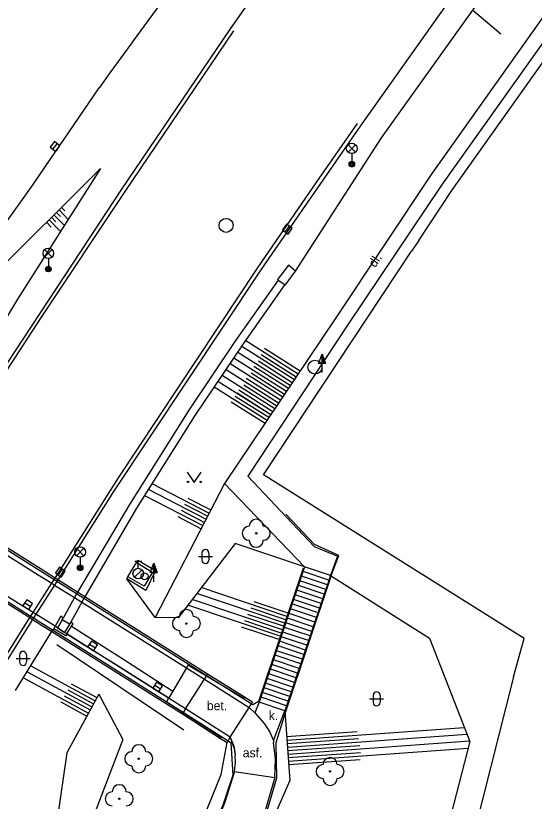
# Model space of a CAD drawing. Extents: x -599951 to -598963, y -1164095 to -1162939.
# Drawn here: x -599039.4 to -599002.4, y -1163421.1 to -1163365 of the extents above; entities that cross this region are included whole.
import ezdxf

# ---------------------------------------------------------------- set-up
doc = ezdxf.new("R2010")
doc.units = 0
for name, color, linetype in [('Level 10', 7, 'Continuous'), ('Level 11', 7, 'Continuous'), ('Level 14', 7, 'Continuous'), ('Level 15', 7, 'Continuous'), ('Level 22', 7, 'Continuous'), ('Level 24', 7, 'Continuous'), ('Level 25', 7, 'Continuous'), ('Level 27', 7, 'Continuous'), ('Level 28', 7, 'Continuous'), ('Level 33', 7, 'Continuous'), ('Level 36', 7, 'Continuous'), ('Level 40', 7, 'Continuous'), ('Level 7', 7, 'Continuous'), ('Level 8', 7, 'Continuous'), ('Level 9', 7, 'Continuous')]:
    doc.layers.add(name, color=color, linetype=linetype)

msp = doc.modelspace()

# ---------------------------------------------------------------- linework, layer by layer
at = {"layer": 'Level 10'}
for points in [[(-599005.84, -1163340.22), (-599014.08, -1163351.62), (-599024.08, -1163365.93), (-599031.83, -1163377.36), (-599043.5, -1163395.08), (-599046.08, -1163399.14)], [(-598995.4, -1163345.49), (-599014.81, -1163372.88), (-599021.33, -1163382.3), (-599021.94, -1163383.19), (-599032.4, -1163398.95), (-599036.38, -1163405.25)], [(-599036.38, -1163405.25), (-599036.62, -1163405.62)], [(-599036.62, -1163405.62), (-599037.94, -1163407.71)], [(-599038.17, -1163408.08), (-599040.82, -1163412.27)], [(-599037.94, -1163407.71), (-599038.17, -1163408.08)]]:
    msp.add_lwpolyline(points, dxfattribs=at)
at = {"layer": 'Level 11'}
for points in [[(-599042.29, -1163382.85), (-599038.78, -1163377.93), (-599038.14, -1163377.03), (-599037.99, -1163376.82), (-599036.25, -1163374.28), (-599035.98, -1163373.88), (-599033.42, -1163370.14), (-599033.38, -1163370.1), (-599032.63, -1163369.06), (-599031.08, -1163366.92), (-599030.98, -1163366.79), (-599028.55, -1163363.45), (-599026.42, -1163360.5), (-599024.91, -1163358.42), (-599024.58, -1163357.96), (-599022.23, -1163354.74), (-599019.57, -1163351.07), (-599018.33, -1163349.36), (-599017.34, -1163347.99), (-599012.88, -1163341.85), (-599011.76, -1163340.31), (-599009.65, -1163337.4)], [(-598990.65, -1163349.39), (-599009.73, -1163376.32), (-599016.55, -1163386.54), (-599024.48, -1163398.38)], [(-598989.5, -1163349.64), (-599008.95, -1163377), (-599015.7, -1163387.08), (-599022.83, -1163397.84), (-599018.08, -1163402.88), (-599016.43, -1163403.56), (-599016.92, -1163404.95)], [(-599006.76, -1163364.6), (-599006.012, -1163365.24), (-599004.77, -1163366.29)], [(-599023.85, -1163366.07), (-599031.59, -1163377.53), (-599037.56, -1163386.5), (-599043.24, -1163395.2), (-599045.84, -1163399.3)], [(-599036.57, -1163405.13), (-599032.04, -1163397.98), (-599022.14, -1163383), (-599017.89, -1163376.85), (-599014.99, -1163372.67)], [(-599020.66, -1163383.85), (-599023.74, -1163388.24), (-599027.03, -1163393.15), (-599031.25, -1163399.87), (-599034.96, -1163406.14)], [(-599020.19, -1163384.18), (-599023.1, -1163388.34), (-599026.6, -1163393.51), (-599030.75, -1163400.13), (-599034.44, -1163406.47)], [(-599024.48, -1163398.38), (-599018.78, -1163404.32)], [(-599046.07, -1163399.66), (-599037.78, -1163404.89)], [(-599036.57, -1163405.13), (-599037.57, -1163404.5), (-599045.84, -1163399.3)], [(-599016.89, -1163405.02), (-599016.33, -1163403.51), (-599018.07, -1163402.74), (-599020.11, -1163400.56)], [(-599038.13, -1163407.59), (-599039.17, -1163406.93), (-599047.4, -1163401.76)], [(-599047.63, -1163402.13), (-599039.4, -1163407.3), (-599038.36, -1163407.95)], [(-599030.76, -1163404.02), (-599030.67, -1163403.85), (-599029.4, -1163404.59), (-599030.1, -1163406.01), (-599031.46, -1163405.19), (-599031.37, -1163405.04)], [(-599031.37, -1163405.04), (-599030.76, -1163404.02)], [(-599030.76, -1163404.02), (-599029.62, -1163404.71), (-599030.22, -1163405.71), (-599031.37, -1163405.04)], [(-599018.77, -1163404.33), (-599022, -1163413.99)], [(-599017.03, -1163405.28), (-599018.88, -1163404.66)], [(-599016.92, -1163404.95), (-599018.77, -1163404.33)], [(-599037.78, -1163404.89), (-599036.81, -1163405.5)], [(-599036.81, -1163405.5), (-599036.57, -1163405.13)], [(-599036.38, -1163405.25), (-599036.57, -1163405.13)], [(-599034.96, -1163406.14), (-599036.38, -1163405.25)], [(-599016.92, -1163404.95), (-599020.18, -1163414.61)], [(-599017.26, -1163405.95), (-599019.1, -1163405.33)], [(-599017.14, -1163405.61), (-599018.99, -1163404.99)], [(-599038.13, -1163407.59), (-599036.81, -1163405.5)], [(-599036.81, -1163405.5), (-599036.62, -1163405.62)], [(-599036.62, -1163405.62), (-599035.18, -1163406.52)], [(-599017.37, -1163406.28), (-599019.21, -1163405.66)], [(-599034.96, -1163406.14), (-599035.18, -1163406.52)], [(-599034.44, -1163406.47), (-599034.96, -1163406.14)], [(-599017.59, -1163406.94), (-599019.44, -1163406.32)], [(-599017.48, -1163406.61), (-599019.32, -1163405.99)], [(-599035.18, -1163406.52), (-599036, -1163407.98)], [(-599034.65, -1163406.85), (-599035.44, -1163408.27)], [(-599035.18, -1163406.52), (-599034.65, -1163406.85)], [(-599034.44, -1163406.47), (-599034.65, -1163406.85)], [(-599034.65, -1163406.85), (-599027.2, -1163411.53)], [(-599025.69, -1163411.98), (-599034.44, -1163406.47)], [(-599017.87, -1163407.58), (-599019.67, -1163406.97)], [(-599017.7, -1163407.27), (-599019.55, -1163406.65)], [(-599017.93, -1163407.94), (-599019.77, -1163407.32)], [(-599047.82, -1163423.14), (-599042.84, -1163415), (-599041.02, -1163412.14), (-599038.36, -1163407.95)], [(-599038.36, -1163407.95), (-599038.13, -1163407.59)], [(-599038.36, -1163407.95), (-599038.17, -1163408.08)], [(-599038.17, -1163408.08), (-599036.79, -1163408.94)], [(-599037.94, -1163407.71), (-599038.13, -1163407.59)], [(-599036.57, -1163408.57), (-599037.94, -1163407.71)], [(-599036, -1163407.98), (-599036.17, -1163407.85), (-599036.57, -1163408.57)], [(-599035.53, -1163408.42), (-599036.07, -1163408.11), (-599036.4, -1163408.68)], [(-599036.07, -1163408.11), (-599036, -1163407.98)], [(-599018.15, -1163408.6), (-599019.99, -1163407.98)], [(-599018.04, -1163408.27), (-599019.88, -1163407.65)], [(-599036.57, -1163408.57), (-599036.67, -1163408.75)], [(-599036.4, -1163408.68), (-599036.57, -1163408.57)], [(-599036.4, -1163408.68), (-599035.9, -1163409)], [(-599035.9, -1163409), (-599036.4, -1163408.68)], [(-599035.53, -1163408.42), (-599035.9, -1163409)], [(-599035.72, -1163409.11), (-599035.4, -1163408.57)], [(-599035.44, -1163408.27), (-599035.53, -1163408.42)], [(-599035.4, -1163408.57), (-599035.29, -1163408.4), (-599035.44, -1163408.27)], [(-599035.4, -1163408.57), (-599031.82, -1163410.84), (-599028.17, -1163413.19)], [(-599018.38, -1163409.26), (-599020.21, -1163408.65)], [(-599018.26, -1163408.93), (-599020.1, -1163408.31)], [(-599036.79, -1163408.94), (-599027.48, -1163414.81)], [(-599035.72, -1163409.12), (-599035.81, -1163409.26), (-599036.67, -1163408.75)], [(-599035.72, -1163409.11), (-599035.9, -1163409)], [(-599035.72, -1163409.11), (-599034.69, -1163409.76)], [(-599034.69, -1163409.76), (-599035.72, -1163409.11)], [(-599035.72, -1163409.12), (-599035.72, -1163409.11)], [(-599018.49, -1163409.59), (-599020.32, -1163408.98)], [(-599028.47, -1163413.69), (-599034.69, -1163409.76)], [(-599034.69, -1163409.76), (-599032.14, -1163411.34), (-599028.46, -1163413.68)], [(-599018.71, -1163410.26), (-599020.55, -1163409.64)], [(-599018.6, -1163409.92), (-599020.44, -1163409.31)], [(-599003.87, -1163412.18), (-599003.11, -1163409.43)], [(-599018.93, -1163410.92), (-599020.77, -1163410.31)], [(-599018.82, -1163410.59), (-599020.66, -1163409.97)], [(-599019.05, -1163411.25), (-599020.88, -1163410.64)], [(-599025.78, -1163412.12), (-599027.09, -1163411.34), (-599027.2, -1163411.53)], [(-599019.27, -1163411.91), (-599021.1, -1163411.3)], [(-599019.16, -1163411.58), (-599020.99, -1163410.97)], [(-599027.2, -1163411.53), (-599028.17, -1163413.19)], [(-599027.2, -1163411.53), (-599025.91, -1163412.34)], [(-599025.78, -1163412.12), (-599025.69, -1163411.98)], [(-599023.06, -1163413.63), (-599025.69, -1163411.98)], [(-599019.49, -1163412.58), (-599021.32, -1163411.97)], [(-599019.38, -1163412.25), (-599021.21, -1163411.63)], [(-599027.26, -1163414.45), (-599025.91, -1163412.34)], [(-599025.91, -1163412.34), (-599025.78, -1163412.12)], [(-599025.91, -1163412.34), (-599022.73, -1163414.37)], [(-599023.06, -1163413.63), (-599023.11, -1163413.71), (-599025.78, -1163412.12)], [(-599019.61, -1163412.91), (-599021.43, -1163412.3)], [(-599003.87, -1163412.18), (-599007.09, -1163424.98), (-599016.08, -1163461.76), (-598985.22, -1163472.29)], [(-599019.83, -1163413.57), (-599021.66, -1163412.96)], [(-599019.72, -1163413.24), (-599021.55, -1163412.63)], [(-599028.47, -1163413.69), (-599028.62, -1163413.95), (-599027.43, -1163414.72)], [(-599028.46, -1163413.68), (-599028.47, -1163413.69)], [(-599027.26, -1163414.45), (-599028.47, -1163413.69)], [(-599028.17, -1163413.19), (-599028.46, -1163413.68)], [(-599022.73, -1163414.37), (-599022.48, -1163413.99), (-599023.06, -1163413.63)], [(-599020.05, -1163414.24), (-599021.88, -1163413.62)], [(-599019.94, -1163413.9), (-599021.77, -1163413.29)], [(-599022, -1163413.99), (-599022.33, -1163414.74)], [(-599020.18, -1163414.61), (-599022, -1163413.99)], [(-599027.43, -1163414.72), (-599027.48, -1163414.81)], [(-599027.48, -1163414.81), (-599024.77, -1163416.57)], [(-599027.26, -1163414.45), (-599027.43, -1163414.72)], [(-599027.43, -1163414.72), (-599024.72, -1163416.48), (-599024.77, -1163416.57)], [(-599024.07, -1163416.48), (-599027.26, -1163414.45)], [(-599024.07, -1163416.48), (-599022.73, -1163414.37)], [(-599022.73, -1163414.37), (-599022.33, -1163414.74)], [(-599022.33, -1163414.74), (-599021.62, -1163415.54), (-599021.25, -1163416.13), (-599021, -1163416.72)], [(-599021, -1163416.72), (-599020.18, -1163414.61)], [(-599024.3, -1163416.86), (-599024.07, -1163416.48)], [(-599024.07, -1163416.48), (-599023.78, -1163417.36), (-599023.72, -1163417.76)], [(-599024.77, -1163416.57), (-599024.3, -1163416.86)], [(-599021, -1163416.72), (-599020.99, -1163416.86)], [(-599020.89, -1163419.36), (-599020.84, -1163418.03), (-599020.99, -1163416.86)], [(-599023.76, -1163418.94), (-599023.69, -1163418.28), (-599023.72, -1163417.76)], [(-599023.76, -1163418.94), (-599024.46, -1163421.11), (-599025.35, -1163423.32), (-599026.38, -1163425.43), (-599027.35, -1163427.15), (-599028.79, -1163429.31), (-599030.29, -1163431.24)], [(-599023.76, -1163418.94), (-599020.89, -1163419.36)], [(-599020.89, -1163419.36), (-599021.59, -1163421.72), (-599022.47, -1163424.07), (-599023.69, -1163426.71), (-599024.91, -1163428.86), (-599026.21, -1163430.82), (-599027.97, -1163433.11), (-599049.15, -1163453.6)]]:
    msp.add_lwpolyline(points, dxfattribs=at)
at = {"layer": 'Level 14'}
for points in [[(-599019.41, -1163383.21), (-599013.29, -1163373.71), (-599006.76, -1163364.6), (-598993.66, -1163346.33), (-598989.5, -1163340.51), (-598981.94, -1163330.28), (-598977.62, -1163324.43), (-598965.09, -1163307.81), (-598963.94, -1163306.01)], [(-599049.83, -1163396.78), (-599047.67, -1163393.77), (-599041.29, -1163383.81), (-599033.32, -1163375.89)], [(-599033.32, -1163375.89), (-599039.25, -1163385.21), (-599045.25, -1163395.16), (-599047.42, -1163398.3)], [(-599024.48, -1163398.38), (-599029.42, -1163407.95)], [(-599018.78, -1163404.32), (-599023.72, -1163402.65), (-599027.8, -1163407.97), (-599029.42, -1163407.95)], [(-599029.42, -1163407.95), (-599031.46, -1163405.19)], [(-599016.92, -1163404.95), (-599009.87, -1163409.41)], [(-599039.4, -1163413.16), (-599036.79, -1163408.94)], [(-599036.79, -1163408.94), (-599036.67, -1163408.75)], [(-599009.87, -1163409.41), (-599006.99, -1163416.79)], [(-599033.46, -1163413.42), (-599035.74, -1163417.61), (-599036.41, -1163422.36), (-599039.48, -1163427.87)], [(-599033.46, -1163413.42), (-599031.74, -1163416.65), (-599036.6, -1163429.41)], [(-599020.18, -1163414.61), (-599019.82, -1163419.57), (-599023.04, -1163426.9), (-599027.66, -1163433.33)], [(-599030.69, -1163430.85), (-599027.08, -1163424.94), (-599024.71, -1163419.14), (-599024.3, -1163416.86)], [(-599006.99, -1163416.79), (-599009.07, -1163424.91)]]:
    msp.add_lwpolyline(points, dxfattribs=at)
at = {"layer": 'Level 15'}
for points in [[(-599036.29, -1163378.85), (-599035.63, -1163379.52)], [(-599036.12, -1163378.67), (-599035.87, -1163378.92)], [(-599036.83, -1163379.37), (-599036.51, -1163379.69)], [(-599036.65, -1163379.2), (-599035.9, -1163379.95)], [(-599036.47, -1163379.02), (-599036.19, -1163379.31)], [(-599037.18, -1163379.73), (-599036.84, -1163380.08)], [(-599037, -1163379.55), (-599036.18, -1163380.38)], [(-599022.96, -1163388.17), (-599019.22, -1163390.54)], [(-599023.54, -1163389), (-599019.79, -1163391.36)], [(-599023.25, -1163388.57), (-599019.5, -1163390.96)], [(-599021.63, -1163388.71), (-599019.09, -1163390.33)], [(-599023.82, -1163389.41), (-599020.05, -1163391.78)], [(-599021.86, -1163389.16), (-599019.37, -1163390.75)], [(-599024.09, -1163389.82), (-599020.33, -1163392.2)], [(-599022.4, -1163390.01), (-599019.92, -1163391.57)], [(-599022.06, -1163389.63), (-599019.65, -1163391.16)], [(-599024.65, -1163390.65), (-599020.89, -1163393.03)], [(-599024.37, -1163390.23), (-599020.62, -1163392.62)], [(-599022.58, -1163390.48), (-599020.2, -1163391.99)], [(-599024.95, -1163391.06), (-599021.18, -1163393.44)], [(-599022.93, -1163390.85), (-599020.48, -1163392.41)], [(-599025.21, -1163391.48), (-599021.45, -1163393.86)], [(-599023.46, -1163391.7), (-599021.03, -1163393.24)], [(-599023.1, -1163391.34), (-599020.76, -1163392.82)], [(-599023.72, -1163392.13), (-599021.31, -1163393.65)], [(-599023.59, -1163391.91), (-599021.17, -1163393.45)], [(-599024, -1163392.54), (-599021.59, -1163394.07)], [(-599029.67, -1163398.37), (-599025.57, -1163400.49)], [(-599029.94, -1163398.79), (-599025.8, -1163400.93)], [(-599030.2, -1163399.22), (-599026.03, -1163401.37)], [(-599027.09, -1163399.42), (-599025.45, -1163400.26)], [(-599027.33, -1163399.86), (-599025.68, -1163400.71)], [(-599027.82, -1163400.73), (-599026.14, -1163401.6)], [(-599027.57, -1163400.29), (-599025.91, -1163401.15)], [(-599020.03, -1163407.86), (-599026.14, -1163405.81)], [(-599020.19, -1163408.34), (-599026.46, -1163406.23)], [(-599020.35, -1163408.81), (-599026.79, -1163406.65)], [(-599019.95, -1163407.63), (-599022.36, -1163406.81)], [(-599020.51, -1163409.28), (-599027.11, -1163407.07)], [(-599020.11, -1163408.1), (-599022.59, -1163407.27)], [(-599020.27, -1163408.57), (-599022.81, -1163407.72)], [(-599020.59, -1163409.52), (-599023.26, -1163408.62)], [(-599020.43, -1163409.05), (-599023.04, -1163408.17)], [(-599038.3, -1163411.38), (-599033.71, -1163413.88)], [(-599038.56, -1163411.81), (-599033.95, -1163414.32)], [(-599038.83, -1163412.24), (-599034.19, -1163414.76)], [(-599035.67, -1163413.1), (-599033.83, -1163414.1)], [(-599035.42, -1163412.67), (-599033.59, -1163413.66)], [(-599035.92, -1163413.53), (-599034.07, -1163414.54)], [(-599036.17, -1163413.97), (-599034.31, -1163414.98)], [(-599020.03, -1163416.69), (-599007.39, -1163415.78)], [(-599020.05, -1163416.44), (-599015.02, -1163416.08)], [(-599019.99, -1163417.19), (-599007.2, -1163416.26)], [(-599020.01, -1163416.94), (-599014.92, -1163416.57)], [(-599019.97, -1163417.44), (-599014.82, -1163417.07)], [(-599019.96, -1163417.69), (-599007.01, -1163416.75)], [(-599019.94, -1163417.94), (-599014.78, -1163417.57)], [(-599019.92, -1163418.19), (-599007.11, -1163417.26)], [(-599019.9, -1163418.44), (-599014.81, -1163418.07)]]:
    msp.add_lwpolyline(points, dxfattribs=at)
at = {"layer": 'Level 22'}
for centre in [(-599022.22, -1163401.93), (-599027.2, -1163408.37), (-599030.6, -1163418.02), (-599016.95, -1163418.93), (-599031.99, -1163420.88)]:
    msp.add_circle(centre, 0.05, dxfattribs=at)
for centre, start, end in [((-599022.22, -1163401.43), 0, 180), ((-599022.72, -1163401.93), 90, 270), ((-599021.72, -1163401.93), 270, 90), ((-599022.22, -1163402.43), 180, 0), ((-599027.2, -1163407.87), 0, 180), ((-599027.7, -1163408.37), 90, 270), ((-599026.7, -1163408.37), 270, 90), ((-599027.2, -1163408.87), 180, 0), ((-599030.6, -1163417.52), 0, 180), ((-599031.1, -1163418.02), 90, 270), ((-599030.1, -1163418.02), 270, 90), ((-599016.95, -1163418.43), 0, 180), ((-599030.6, -1163418.52), 180, 0), ((-599017.45, -1163418.93), 90, 270), ((-599016.45, -1163418.93), 270, 90), ((-599031.99, -1163420.38), 0, 180), ((-599016.95, -1163419.43), 180, 0), ((-599032.49, -1163420.88), 90, 270), ((-599031.49, -1163420.88), 270, 90)]:
    msp.add_arc(centre, 0.5, start, end, dxfattribs=at)
at = {"layer": 'Level 24'}
for points in [[(-599020.19, -1163384.18), (-599020.15, -1163384.21), (-599019.41, -1163383.21), (-599019.93, -1163382.79), (-599020.7, -1163383.82), (-599020.66, -1163383.85)], [(-599020.66, -1163383.85), (-599020.19, -1163384.18)]]:
    msp.add_lwpolyline(points, dxfattribs=at)
at = {"layer": 'Level 25'}
for p, q in [((-599017.772, -1163389.808), (-599017.52, -1163389.134)), ((-599017.52, -1163389.808), (-599017.772, -1163389.808)), ((-599017.52, -1163390.46), (-599017.52, -1163389.81)), ((-599029.782, -1163404.738), (-599029.53, -1163404.064)), ((-599029.53, -1163404.738), (-599029.782, -1163404.738)), ((-599029.53, -1163405.39), (-599029.53, -1163404.74))]:
    msp.add_line(p, q, dxfattribs=at)
for points in [[(-599017.27, -1163389.81), (-599017.52, -1163389.81), (-599017.52, -1163389.134), (-599017.52, -1163389.134)], [(-599017.327, -1163389.77), (-599017.48, -1163389.77), (-599017.48, -1163389.357)], [(-599017.385, -1163389.73), (-599017.44, -1163389.73), (-599017.44, -1163389.581)], [(-599029.28, -1163404.74), (-599029.53, -1163404.74), (-599029.53, -1163404.064), (-599029.53, -1163404.064)], [(-599029.337, -1163404.7), (-599029.49, -1163404.7), (-599029.49, -1163404.287)], [(-599029.395, -1163404.66), (-599029.45, -1163404.66), (-599029.45, -1163404.511)]]:
    msp.add_lwpolyline(points, close=True, dxfattribs=at)
at = {"layer": 'Level 27'}
for p, q in [((-599036.722, -1163374.519), (-599036.418, -1163374.121)), ((-599020.145, -1163380.424), (-599019.855, -1163380.016)), ((-599036.335, -1163404.904), (-599036.045, -1163404.496)), ((-599038.73, -1163406.884), (-599038.31, -1163407.156)), ((-599034.11, -1163409.834), (-599033.69, -1163410.106)), ((-599029.46, -1163412.764), (-599029.04, -1163413.036))]:
    msp.add_line(p, q, dxfattribs=at)
for points in [[(-599036.523, -1163374.67), (-599036.22, -1163374.273), (-599036.617, -1163373.97), (-599036.92, -1163374.367)], [(-599019.941, -1163380.569), (-599019.651, -1163380.161), (-599020.059, -1163379.871), (-599020.349, -1163380.279)], [(-599036.131, -1163405.049), (-599035.841, -1163404.641), (-599036.249, -1163404.351), (-599036.539, -1163404.759)], [(-599038.866, -1163407.094), (-599038.446, -1163407.366), (-599038.174, -1163406.946), (-599038.594, -1163406.674)], [(-599034.246, -1163410.044), (-599033.826, -1163410.316), (-599033.554, -1163409.896), (-599033.974, -1163409.624)], [(-599029.596, -1163412.974), (-599029.176, -1163413.246), (-599028.904, -1163412.826), (-599029.324, -1163412.554)]]:
    msp.add_lwpolyline(points, close=True, dxfattribs=at)
for centre in [(-599024.37, -1163379.95), (-599018.03, -1163390.07)]:
    msp.add_circle(centre, 0.5, dxfattribs=at)
at = {"layer": 'Level 28'}
for p, q in [((-599030.89, -1163403.925), (-599030.39, -1163403.925)), ((-599030.64, -1163404.425), (-599030.64, -1163403.925)), ((-599030.898, -1163405.072), (-599030.368, -1163404.542))]:
    msp.add_line(p, q, dxfattribs=at)
for centre, radius in [((-599030.64, -1163404.8), 0.375), ((-599030.19, -1163405), 0.25)]:
    msp.add_circle(centre, radius, dxfattribs=at)
at = {"layer": 'Level 33'}
for p, q in [((-599015.665, -1163374.72), (-599015.135, -1163374.19)), ((-599015.665, -1163374.19), (-599015.135, -1163374.72)), ((-599015.4, -1163374.83), (-599015.4, -1163375.58)), ((-599037.315, -1163382.21), (-599036.785, -1163381.68)), ((-599037.315, -1163381.68), (-599036.785, -1163382.21)), ((-599037.05, -1163382.32), (-599037.05, -1163383.07)), ((-599035.045, -1163403.53), (-599034.515, -1163403)), ((-599035.045, -1163403), (-599034.515, -1163403.53)), ((-599034.78, -1163403.64), (-599034.78, -1163404.39))]:
    msp.add_line(p, q, dxfattribs=at)
for centre, radius in [((-599015.4, -1163374.455), 0.375), ((-599015.4, -1163375.58), 0.2), ((-599015.4, -1163375.58), 0.145), ((-599015.4, -1163375.58), 0.0876), ((-599037.05, -1163381.945), 0.375), ((-599037.05, -1163383.07), 0.2), ((-599037.05, -1163383.07), 0.145), ((-599037.05, -1163383.07), 0.0876), ((-599034.78, -1163403.265), 0.375), ((-599034.78, -1163404.39), 0.2), ((-599034.78, -1163404.39), 0.145), ((-599034.78, -1163404.39), 0.0876)]:
    msp.add_circle(centre, radius, dxfattribs=at)
at = {"layer": 'Level 36'}
for p, q in [((-599026.346, -1163403.586), (-599025.346, -1163403.586)), ((-599026.096, -1163403.336), (-599026.096, -1163403.836)), ((-599025.596, -1163403.336), (-599025.596, -1163403.836)), ((-599039.356, -1163410.856), (-599038.356, -1163410.856)), ((-599039.106, -1163410.606), (-599039.106, -1163411.106)), ((-599038.606, -1163410.606), (-599038.606, -1163411.106)), ((-599013.886, -1163413.496), (-599013.886, -1163413.996)), ((-599013.386, -1163413.496), (-599013.386, -1163413.996)), ((-599014.136, -1163413.746), (-599013.136, -1163413.746))]:
    msp.add_line(p, q, dxfattribs=at)
msp.add_lwpolyline([(-599027.14, -1163397.56), (-599026.64, -1163398.31), (-599026.14, -1163397.56)], dxfattribs=at)
for centre in [(-599027.09, -1163398.26), (-599026.191, -1163398.26)]:
    msp.add_circle(centre, 0.05, dxfattribs=at)
for centre, start, end in [((-599025.846, -1163403.336), 0, 180), ((-599025.846, -1163403.836), 180, 0), ((-599038.856, -1163410.606), 0, 180), ((-599038.856, -1163411.106), 180, 0), ((-599013.636, -1163413.496), 0, 180), ((-599013.636, -1163413.996), 180, 0)]:
    msp.add_arc(centre, 0.25, start, end, dxfattribs=at)
at = {"layer": 'Level 7'}
for points in [[(-599010.63, -1163381.02), (-599008.27, -1163377.47), (-598988.87, -1163350.1)], [(-599003.11, -1163409.43), (-599021.71, -1163397.75), (-599011.14, -1163381.78)]]:
    msp.add_lwpolyline(points, dxfattribs=at)
at = {"layer": 'Level 8'}
msp.add_lwpolyline([(-599010.63, -1163381.02), (-599011.14, -1163381.78)], dxfattribs=at)
at = {"layer": 'Level 9'}
for points in [[(-599022.47, -1163414.18), (-599025.72, -1163412.12), (-599037.6, -1163404.64), (-599048.59, -1163397.72), (-599054.62, -1163393.93), (-599058.05, -1163391.76), (-599071.15, -1163383.47), (-599074.39, -1163381.45)], [(-599078.33, -1163384.69), (-599076.03, -1163384.07), (-599072.77, -1163386.09), (-599059.84, -1163394.26), (-599050.37, -1163400.24), (-599039.32, -1163407.2), (-599027.36, -1163414.75)], [(-599018.87, -1163404.41), (-599022.07, -1163413.94)], [(-599016.89, -1163405.02), (-599020.12, -1163414.61)], [(-599027.39, -1163415.99), (-599036.45, -1163409.9)], [(-599022.07, -1163413.94), (-599022.47, -1163414.18)], [(-599020.12, -1163414.61), (-599020.83, -1163416.89), (-599020.78, -1163419.41), (-599021.52, -1163421.92), (-599022.59, -1163424.72), (-599023.58, -1163426.78), (-599024.78, -1163428.9), (-599026.33, -1163431.2), (-599027.89, -1163433.16)], [(-599027.36, -1163414.75), (-599024.04, -1163416.86)], [(-599024.07, -1163416.48), (-599023.83, -1163417.12), (-599023.72, -1163417.76)], [(-599024.04, -1163416.86), (-599023.89, -1163419.19), (-599024.61, -1163421.33), (-599025.45, -1163423.34), (-599026.47, -1163425.37), (-599027.74, -1163427.52), (-599028.95, -1163429.26), (-599030.45, -1163431.12)]]:
    msp.add_lwpolyline(points, dxfattribs=at)

# ---------------------------------------------------------------- texts
at = {"layer": 'Level 40'}
msp.add_text('dl.', height=0.65, rotation=55.95, dxfattribs=at).set_placement((-599013.73, -1163383))
for s, p in [('bet.', (-599025.74, -1163414.56)), ('k. ', (-599021.33, -1163415.26)), ('asf.', (-599023.18, -1163417.92))]:
    msp.add_text(s, height=0.65, dxfattribs=at).set_placement(p)

doc.saveas('drawing.dxf')
